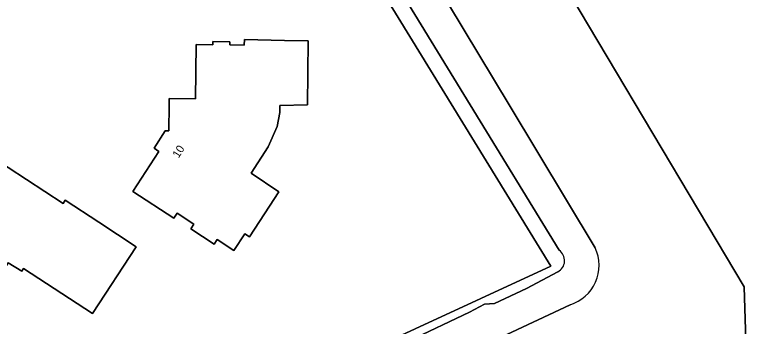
# Model space of a CAD drawing. Extents: x 157320 to 158835, y 386650 to 388491.
# Drawn here: x 158665.7 to 158758.1, y 387222.4 to 387261.3 of the extents above; entities that cross this region are included whole.
import ezdxf

# ---------------------------------------------------------------- set-up
doc = ezdxf.new("R2010")
doc.units = 0
for name, color, linetype in [('IMGEO_Erf', 7, 'Continuous'), ('IMGEO_Gemengd_bos', 7, 'Continuous'), ('IMGEO_Grasland_overig', 7, 'Continuous'), ('IMGEO_Pand', 7, 'Continuous'), ('IMGEO_Pand_nummerreeks', 7, 'Continuous')]:
    doc.layers.add(name, color=color, linetype=linetype)

msp = doc.modelspace()

# ---------------------------------------------------------------- linework, layer by layer
at = {"layer": 'IMGEO_Erf'}
msp.add_lwpolyline([(158655.069, 387148.572), (158698.202, 387214.021), (158706.909, 387218.037), (158732.587, 387229.88), (158713.54, 387260.92), (158686.224, 387305.202)], dxfattribs=at)
for points in [[(158688.29, 387257.55), (158690.394, 387257.519), (158690.4, 387257.92), (158692.52, 387257.9), (158692.511, 387257.499), (158694.314, 387257.459), (158694.33, 387258.16), (158699.33, 387258.066), (158702.28, 387258.01), (158702.211, 387250), (158698.76, 387249.94), (158698.75, 387249.06), (158698.41, 387247.3), (158697.28, 387244.79), (158695.15, 387241.48), (158698.629, 387239.18), (158697.46, 387237.37), (158694.98, 387233.53), (158694.36, 387233.9), (158693.01, 387231.82), (158690.924, 387233.195), (158690.539, 387232.611), (158687.619, 387234.535), (158688.004, 387235.119), (158685.918, 387236.494), (158685.5, 387235.86), (158680.4, 387239.22), (158683.63, 387244.21), (158683.04, 387244.59), (158684.43, 387246.78), (158684.891, 387246.775), (158684.922, 387250), (158684.93, 387250.8), (158688.23, 387250.75)], [(158654.761, 387235.94), (158656.014, 387235.112), (158661.216, 387243.044), (158661.835, 387242.666), (158662.488, 387243.716), (158671.706, 387237.724), (158671.946, 387238.108), (158676.134, 387235.375), (158680.823, 387232.315), (158675.375, 387223.956), (158666.756, 387229.606), (158666.523, 387229.266), (158664.841, 387230.29), (158662.263, 387226.368), (158661.847, 387226.591), (158657.562, 387220.067), (158652.538, 387223.324), (158648.342, 387226.043)]]:
    msp.add_lwpolyline(points, close=True, dxfattribs=at)
at = {"layer": 'IMGEO_Gemengd_bos'}
for points in [[(158638.25, 387399.999), (158639.633, 387403.815), (158666.899, 387437.84), (158663.594, 387443.101), (158650.922, 387461.865), (158648.482, 387465.755), (158639.494, 387480.083), (158634.108, 387488.668), (158608.408, 387529.637), (158601.839, 387500), (158604.208, 387500), (158596.382, 387472.952), (158593.462, 387466.69), (158597.744, 387460.114), (158678.793, 387329.386), (158706.484, 387284.721), (158727.382, 387250), (158738.123, 387232.155)], [(158746.615, 387217.687), (158747.074, 387216.708), (158757.171, 387212.621), (158756.73, 387227.288), (158722.502, 387284.75), (158712.905, 387301.899), (158712.721, 387302.685), (158712.359, 387305.488), (158712.399, 387308.11), (158712.796, 387310.665), (158713.421, 387312.818), (158724.707, 387337.331), (158722.853, 387344.771), (158714.483, 387330.705)], [(158738.123, 387232.155), (158727.382, 387250), (158706.484, 387284.721), (158678.793, 387329.386), (158675.046, 387327.081), (158701.342, 387284.636), (158722.522, 387250), (158733.608, 387231.871)], [(158733.448, 387229.183), (158729.549, 387227.088), (158725.54, 387225.214), (158724.306, 387225.152), (158722.43, 387224.126), (158707.363, 387217.006), (158709.15, 387212.947), (158734.985, 387225.061)], [(158734.985, 387225.061), (158709.15, 387212.947), (158708.761, 387212.765)]]:
    msp.add_lwpolyline(points, dxfattribs=at)
for centre, radius, start, end in [((158732.736, 387230.574), 1.563, 297.1027, 56.08441), ((158733.487, 387229.965), 5.127, 286.98483, 25.29119), ((158733.487, 387229.965), 5.127, 286.98483, 25.29119)]:
    msp.add_arc(centre, radius, start, end, dxfattribs=at)
at = {"layer": 'IMGEO_Grasland_overig'}
for points in [[(158743.733, 387311.836), (158733.737, 387330.688), (158723.98, 387346.665), (158722.853, 387344.771), (158724.707, 387337.331), (158713.421, 387312.818), (158712.796, 387310.665), (158712.399, 387308.11), (158712.359, 387305.488), (158712.721, 387302.685), (158712.905, 387301.899), (158722.502, 387284.75), (158756.73, 387227.288), (158757.171, 387212.621), (158747.074, 387216.708), (158753.8, 387202.356), (158754.31, 387202.672), (158758.096, 387195.296), (158754.385, 387192.52), (158748.97, 387199.36), (158752.343, 387201.452), (158745.764, 387212.834)], [(158733.608, 387231.871), (158722.522, 387250), (158701.342, 387284.636), (158675.046, 387327.081), (158673.673, 387326.237), (158686.224, 387305.202), (158713.54, 387260.92), (158732.587, 387229.88), (158706.909, 387218.037), (158707.363, 387217.006), (158722.43, 387224.126), (158724.306, 387225.152), (158725.54, 387225.214), (158729.549, 387227.088), (158733.448, 387229.183)]]:
    msp.add_lwpolyline(points, dxfattribs=at)
msp.add_arc((158732.736, 387230.574), 1.563, 297.1027, 56.08441, dxfattribs=at)
at = {"layer": 'IMGEO_Pand'}
for points in [[(158695.15, 387241.48), (158697.28, 387244.79), (158698.41, 387247.3), (158698.75, 387249.06), (158698.76, 387249.94), (158702.211, 387250), (158702.28, 387258.01), (158699.33, 387258.066), (158694.33, 387258.16), (158694.314, 387257.459), (158692.511, 387257.499), (158692.52, 387257.9), (158690.4, 387257.92), (158690.394, 387257.519), (158688.29, 387257.55), (158688.23, 387250.75), (158684.93, 387250.8), (158684.922, 387250), (158684.891, 387246.775), (158684.43, 387246.78), (158683.04, 387244.59), (158683.63, 387244.21), (158680.4, 387239.22), (158685.5, 387235.86), (158685.918, 387236.494), (158688.004, 387235.119), (158687.619, 387234.535), (158690.539, 387232.611), (158690.924, 387233.195), (158693.01, 387231.82), (158694.36, 387233.9), (158694.98, 387233.53), (158697.46, 387237.37), (158698.629, 387239.18)], [(158676.134, 387235.375), (158671.946, 387238.108), (158671.706, 387237.724), (158662.488, 387243.716), (158661.835, 387242.666), (158661.216, 387243.044), (158656.014, 387235.112), (158654.761, 387235.94), (158648.342, 387226.043), (158652.538, 387223.324), (158657.562, 387220.067), (158661.847, 387226.591), (158662.263, 387226.368), (158664.841, 387230.29), (158666.523, 387229.266), (158666.756, 387229.606), (158675.375, 387223.956), (158680.823, 387232.315)]]:
    msp.add_lwpolyline(points, close=True, dxfattribs=at)

# ---------------------------------------------------------------- texts
at = {"layer": 'IMGEO_Pand_nummerreeks'}
msp.add_text('10', height=1, rotation=57.59657, dxfattribs=at).set_placement((158686.111, 387243.309))

doc.saveas('drawing.dxf')
